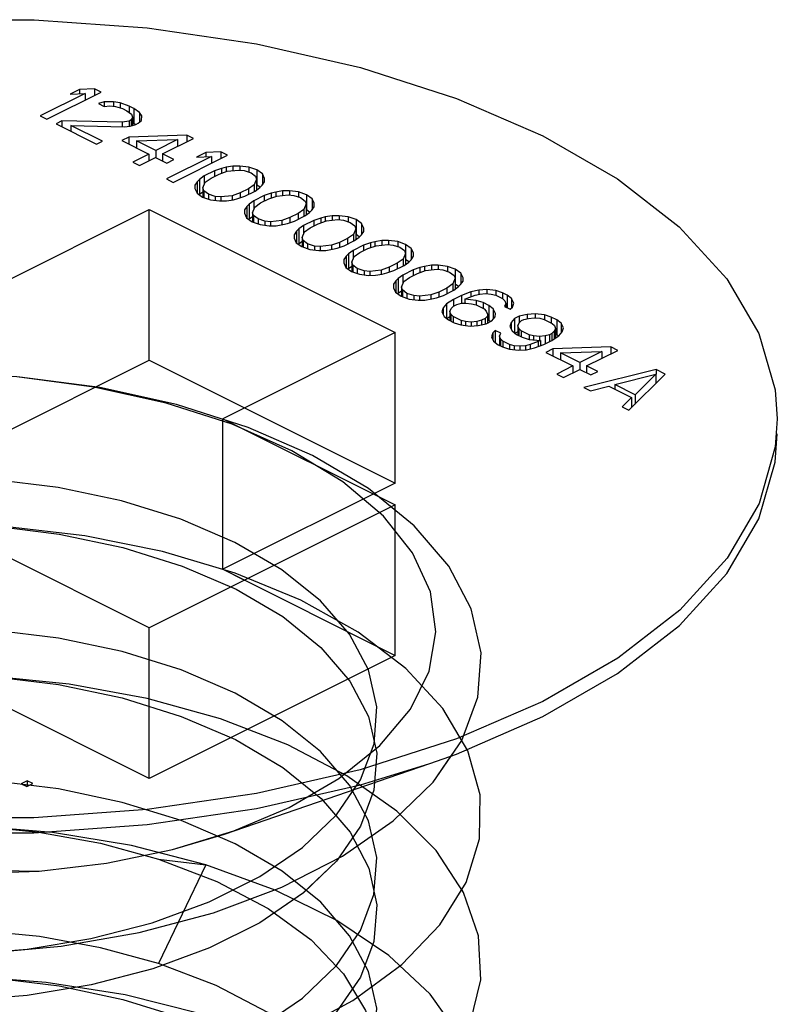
# Paper-space layout '005_EXP_CORICANT_PE_DRAWING_3_1' of a CAD drawing. Header units: millimetres. Extents: x 6 to 413, y 7 to 290.
# Tile 329 of 362: x 240.828 to 241.22, y 239.497 to 240.007. Entities that reach past the tile are written whole.
import ezdxf

# ---------------------------------------------------------------- set-up
doc = ezdxf.new("R2010")
doc.units = ezdxf.units.MM
doc.header["$LTSCALE"] = 23.1
doc.layers.get('0').update_dxf_attribs({"linetype": 'CONTINUOUS'})
doc.layers.add('124100000694A_M3X4P5_C_NI_BL187', color=7, linetype='CONTINUOUS')

# ---------------------------------------------------------------- blocks, each defined once
blk = doc.blocks.new('124100000694A_M3X4P5_C_NI_BL187', base_point=(240.80622, 239.501))
at = {"layer": '124100000694A_M3X4P5_C_NI_BL187', "color": 7, "linetype": 'Continuous'}
for p, q in [((240.86222, 239.96845), (240.83899, 239.95683)), ((240.84249, 239.95508), (240.87049, 239.96909)), ((240.85932, 239.9705), (240.85455, 239.96812)), ((240.85455, 239.96812), (240.86222, 239.96845)), ((240.86699, 239.97084), (240.85932, 239.9705)), ((240.85932, 239.9705), (240.85932, 239.96833)), ((240.86222, 239.96845), (240.86222, 239.96495)), ((240.86699, 239.97084), (240.86699, 239.96734)), ((240.87049, 239.96909), (240.86699, 239.97084)), ((240.87215, 239.96408), (240.86919, 239.96318)), ((240.86919, 239.96318), (240.8721, 239.96173)), ((240.87687, 239.96411), (240.87215, 239.96408)), ((240.87215, 239.96408), (240.87215, 239.96173)), ((240.87687, 239.96411), (240.87687, 239.96176)), ((240.8804, 239.96354), (240.87687, 239.96411)), ((240.8804, 239.96354), (240.8804, 239.96096)), ((240.88508, 239.96179), (240.8804, 239.96354)), ((240.8721, 239.96173), (240.87506, 239.96204)), ((240.87506, 239.96204), (240.878, 239.96176)), ((240.878, 239.96176), (240.88151, 239.9606)), ((240.88151, 239.9606), (240.88385, 239.95943)), ((240.88385, 239.95943), (240.88617, 239.95767)), ((240.88508, 239.96179), (240.88508, 239.9585)), ((240.88741, 239.96063), (240.88508, 239.96179)), ((240.88617, 239.95767), (240.88673, 239.9562)), ((240.88741, 239.96063), (240.88741, 239.95283)), ((240.89031, 239.95858), (240.88741, 239.96063)), ((240.89031, 239.95858), (240.89031, 239.95356)), ((240.89146, 239.95682), (240.89031, 239.95858)), ((240.83899, 239.95683), (240.84249, 239.95508)), ((240.85014, 239.95424), (240.84716, 239.95275)), ((240.84716, 239.95275), (240.86816, 239.94225)), ((240.85014, 239.95424), (240.85014, 239.95126)), ((240.88136, 239.95352), (240.85014, 239.95424)), ((240.88491, 239.95413), (240.88136, 239.95352)), ((240.88136, 239.95352), (240.88136, 239.95117)), ((240.88611, 239.95472), (240.88491, 239.95413)), ((240.88491, 239.95413), (240.88491, 239.95148)), ((240.88545, 239.95148), (240.88841, 239.95238)), ((240.88673, 239.9562), (240.88611, 239.95472)), ((240.88611, 239.95472), (240.88611, 239.95168)), ((240.88673, 239.9562), (240.88673, 239.95187)), ((240.88741, 239.95283), (240.88673, 239.95317)), ((240.88816, 239.9523), (240.88741, 239.95283)), ((240.88841, 239.95238), (240.88961, 239.95297)), ((240.88961, 239.95297), (240.89141, 239.95446)), ((240.89141, 239.95446), (240.89146, 239.95682)), ((240.8548, 239.95191), (240.8548, 239.94893)), ((240.8548, 239.95191), (240.88249, 239.95117)), ((240.87114, 239.94374), (240.8548, 239.95191)), ((240.88249, 239.95117), (240.88545, 239.95148)), ((240.86816, 239.94225), (240.87114, 239.94374)), ((240.88474, 239.94588), (240.88117, 239.94409)), ((240.88117, 239.94409), (240.89517, 239.93709)), ((240.91483, 239.94692), (240.88474, 239.94588)), ((240.88474, 239.94588), (240.88474, 239.9423)), ((240.88882, 239.94383), (240.91006, 239.94453)), ((240.88882, 239.94383), (240.88882, 239.94026)), ((240.89874, 239.93887), (240.88882, 239.94383)), ((240.91006, 239.94453), (240.89874, 239.93887)), ((240.90224, 239.93712), (240.91833, 239.94517)), ((240.91006, 239.94453), (240.91006, 239.94103)), ((240.91483, 239.94692), (240.91483, 239.94342)), ((240.91833, 239.94517), (240.91483, 239.94692)), ((240.89517, 239.93709), (240.88683, 239.93292)), ((240.89517, 239.93709), (240.89517, 239.93359)), ((240.89874, 239.93887), (240.89874, 239.93534)), ((240.90224, 239.93712), (240.90224, 239.93355)), ((240.90807, 239.93421), (240.90224, 239.93712)), ((240.92466, 239.93783), (240.91989, 239.93545)), ((240.93233, 239.93817), (240.92466, 239.93783)), ((240.92466, 239.93783), (240.92466, 239.93566)), ((240.93233, 239.93817), (240.93233, 239.93467)), ((240.93583, 239.93642), (240.93233, 239.93817)), ((240.88683, 239.93292), (240.89033, 239.93117)), ((240.89033, 239.93117), (240.89867, 239.93534)), ((240.89867, 239.93534), (240.9045, 239.93242)), ((240.92756, 239.93578), (240.90433, 239.92417)), ((240.9045, 239.93242), (240.90807, 239.93421)), ((240.90783, 239.92242), (240.93583, 239.93642)), ((240.91989, 239.93545), (240.92756, 239.93578)), ((240.92756, 239.93578), (240.92756, 239.93228)), ((240.92918, 239.92842), (240.92381, 239.92574)), ((240.92733, 239.92458), (240.9315, 239.92667)), ((240.93274, 239.92962), (240.92918, 239.92842)), ((240.92918, 239.92842), (240.92918, 239.92551)), ((240.9315, 239.92667), (240.93565, 239.92816)), ((240.93511, 239.93022), (240.93274, 239.92962)), ((240.93274, 239.92962), (240.93274, 239.92711)), ((240.93866, 239.93083), (240.93511, 239.93022)), ((240.93511, 239.93022), (240.93511, 239.92797)), ((240.93565, 239.92816), (240.94156, 239.92878)), ((240.9422, 239.93085), (240.93866, 239.93083)), ((240.93866, 239.93083), (240.93866, 239.92848)), ((240.94156, 239.92878), (240.9445, 239.9285)), ((240.9422, 239.93085), (240.9422, 239.92878)), ((240.9469, 239.93029), (240.9422, 239.93085)), ((240.9445, 239.9285), (240.94802, 239.92734)), ((240.9469, 239.93029), (240.9469, 239.92771)), ((240.951, 239.92883), (240.9469, 239.93029)), ((240.94802, 239.92734), (240.95034, 239.92559)), ((240.951, 239.92883), (240.951, 239.92104)), ((240.9539, 239.92679), (240.951, 239.92883)), ((240.9539, 239.92679), (240.9539, 239.92107)), ((240.95503, 239.92443), (240.9539, 239.92679)), ((240.90433, 239.92417), (240.90783, 239.92242)), ((240.92021, 239.92278), (240.919, 239.921)), ((240.92142, 239.92396), (240.92021, 239.92278)), ((240.92021, 239.92278), (240.92021, 239.91688)), ((240.92381, 239.92574), (240.92142, 239.92396)), ((240.92142, 239.92396), (240.92142, 239.91617)), ((240.92309, 239.91955), (240.92433, 239.9225)), ((240.92381, 239.92574), (240.92381, 239.92126)), ((240.92433, 239.9225), (240.92733, 239.92458)), ((240.9509, 239.92412), (240.94965, 239.92116)), ((240.95034, 239.92559), (240.9509, 239.92412)), ((240.9509, 239.92412), (240.9509, 239.91846)), ((240.95378, 239.92089), (240.95499, 239.92266)), ((240.95499, 239.92266), (240.95503, 239.92443)), ((240.919, 239.921), (240.91896, 239.91923)), ((240.91896, 239.91923), (240.92009, 239.91688)), ((240.919, 239.921), (240.919, 239.91923)), ((240.92009, 239.91688), (240.92299, 239.91483)), ((240.92309, 239.91741), (240.92142, 239.91617)), ((240.92309, 239.91955), (240.92309, 239.91483)), ((240.92365, 239.91808), (240.92309, 239.91955)), ((240.92365, 239.91808), (240.92365, 239.9146)), ((240.92597, 239.91632), (240.92365, 239.91808)), ((240.94249, 239.917), (240.93834, 239.9155)), ((240.94666, 239.91908), (240.94249, 239.917)), ((240.94249, 239.917), (240.94249, 239.91446)), ((240.94481, 239.91524), (240.95018, 239.91792)), ((240.94965, 239.92116), (240.94666, 239.91908)), ((240.94666, 239.91908), (240.94666, 239.91617)), ((240.94965, 239.92116), (240.94965, 239.91766)), ((240.95018, 239.91792), (240.95257, 239.9197)), ((240.95268, 239.91985), (240.951, 239.92104)), ((240.95257, 239.9197), (240.95378, 239.92089)), ((240.95841, 239.91679), (240.95484, 239.91559)), ((240.96078, 239.91739), (240.95841, 239.91679)), ((240.95841, 239.91679), (240.95841, 239.91428)), ((240.96433, 239.918), (240.96078, 239.91739)), ((240.96078, 239.91739), (240.96078, 239.91513)), ((240.96786, 239.91802), (240.96433, 239.918)), ((240.96433, 239.918), (240.96433, 239.91564)), ((240.96786, 239.91802), (240.96786, 239.91595)), ((240.97257, 239.91745), (240.96786, 239.91802)), ((240.97257, 239.91745), (240.97257, 239.91488)), ((240.97666, 239.916), (240.97257, 239.91745)), ((240.92142, 239.91617), (240.92129, 239.91604)), ((240.92299, 239.91483), (240.92709, 239.91338)), ((240.92597, 239.91632), (240.92597, 239.91378)), ((240.92949, 239.91516), (240.92597, 239.91632)), ((240.92709, 239.91338), (240.93179, 239.91282)), ((240.92949, 239.91516), (240.92949, 239.91309)), ((240.93243, 239.91488), (240.92949, 239.91516)), ((240.93179, 239.91282), (240.93533, 239.91283)), ((240.93834, 239.9155), (240.93243, 239.91488)), ((240.93243, 239.91488), (240.93243, 239.91282)), ((240.93533, 239.91283), (240.93888, 239.91344)), ((240.93834, 239.9155), (240.93834, 239.91344)), ((240.93888, 239.91344), (240.94125, 239.91404)), ((240.94125, 239.91404), (240.94481, 239.91524)), ((240.94948, 239.91291), (240.94709, 239.91113)), ((240.95484, 239.91559), (240.94948, 239.91291)), ((240.94948, 239.91291), (240.94948, 239.90843)), ((240.95, 239.90967), (240.95299, 239.91175)), ((240.95299, 239.91175), (240.95716, 239.91383)), ((240.95484, 239.91559), (240.95484, 239.91267)), ((240.95716, 239.91383), (240.96132, 239.91533)), ((240.96132, 239.91533), (240.96723, 239.91595)), ((240.96723, 239.91595), (240.97017, 239.91567)), ((240.97017, 239.91567), (240.97368, 239.91451)), ((240.97368, 239.91451), (240.97601, 239.91275)), ((240.97601, 239.91275), (240.97656, 239.91128)), ((240.97666, 239.916), (240.97666, 239.90821)), ((240.97957, 239.91395), (240.97666, 239.916)), ((240.97957, 239.91395), (240.97957, 239.90824)), ((240.9807, 239.9116), (240.97957, 239.91395)), ((240.98066, 239.90983), (240.9807, 239.9116)), ((240.80622, 239.86376), (240.89531, 239.90831)), ((240.89531, 239.83037), (240.89531, 239.90831)), ((240.89531, 239.90831), (241.02259, 239.84467)), ((240.94467, 239.90817), (240.94463, 239.9064)), ((240.94463, 239.9064), (240.94576, 239.90405)), ((240.94588, 239.90994), (240.94467, 239.90817)), ((240.94467, 239.90817), (240.94467, 239.9064)), ((240.94709, 239.91113), (240.94588, 239.90994)), ((240.94588, 239.90994), (240.94588, 239.90405)), ((240.94709, 239.91113), (240.94709, 239.90333)), ((240.94876, 239.90672), (240.95, 239.90967)), ((240.94876, 239.90672), (240.94876, 239.902)), ((240.94932, 239.90524), (240.94876, 239.90672)), ((240.97233, 239.90625), (240.96816, 239.90416)), ((240.97532, 239.90833), (240.97233, 239.90625)), ((240.97233, 239.90625), (240.97233, 239.90333)), ((240.97656, 239.91128), (240.97532, 239.90833)), ((240.97532, 239.90833), (240.97532, 239.90483)), ((240.97584, 239.90509), (240.97824, 239.90687)), ((240.97656, 239.91128), (240.97656, 239.90562)), ((240.97834, 239.90702), (240.97666, 239.90821)), ((240.97824, 239.90687), (240.97944, 239.90806)), ((240.97944, 239.90806), (240.98066, 239.90983)), ((240.94576, 239.90405), (240.94866, 239.902)), ((240.94709, 239.90333), (240.94695, 239.9032)), ((240.94876, 239.90458), (240.94709, 239.90333)), ((240.94866, 239.902), (240.95276, 239.90055)), ((240.94932, 239.90524), (240.94932, 239.90177)), ((240.95164, 239.90349), (240.94932, 239.90524)), ((240.95164, 239.90349), (240.95164, 239.90094)), ((240.95515, 239.90233), (240.95164, 239.90349)), ((240.95515, 239.90233), (240.95515, 239.90026)), ((240.95809, 239.90205), (240.95515, 239.90233)), ((240.964, 239.90267), (240.95809, 239.90205)), ((240.95809, 239.90205), (240.95809, 239.89998)), ((240.96816, 239.90416), (240.964, 239.90267)), ((240.964, 239.90267), (240.964, 239.90061)), ((240.96455, 239.90061), (240.96692, 239.90121)), ((240.96692, 239.90121), (240.97048, 239.90241)), ((240.96816, 239.90416), (240.96816, 239.90163)), ((240.97048, 239.90241), (240.97584, 239.90509)), ((240.98051, 239.90276), (240.97515, 239.90007)), ((240.98407, 239.90395), (240.98051, 239.90276)), ((240.98051, 239.90276), (240.98051, 239.89984)), ((240.98283, 239.901), (240.98699, 239.9025)), ((240.98644, 239.90456), (240.98407, 239.90395)), ((240.98407, 239.90395), (240.98407, 239.90145)), ((240.98999, 239.90516), (240.98644, 239.90456)), ((240.98644, 239.90456), (240.98644, 239.9023)), ((240.98699, 239.9025), (240.9929, 239.90312)), ((240.99353, 239.90518), (240.98999, 239.90516)), ((240.98999, 239.90516), (240.98999, 239.90281)), ((240.9929, 239.90312), (240.99584, 239.90284)), ((240.99353, 239.90518), (240.99353, 239.90312)), ((240.99824, 239.90462), (240.99353, 239.90518)), ((240.99584, 239.90284), (240.99935, 239.90168)), ((240.99824, 239.90462), (240.99824, 239.90205)), ((241.00233, 239.90317), (240.99824, 239.90462)), ((240.99935, 239.90168), (241.00167, 239.89992)), ((241.00233, 239.90317), (241.00233, 239.89537)), ((241.00524, 239.90112), (241.00233, 239.90317)), ((240.95276, 239.90055), (240.95746, 239.89998)), ((240.95746, 239.89998), (240.961, 239.9)), ((240.961, 239.9), (240.96455, 239.90061)), ((240.97155, 239.89711), (240.97033, 239.89533)), ((240.97275, 239.89829), (240.97155, 239.89711)), ((240.97155, 239.89711), (240.97155, 239.89121)), ((240.97515, 239.90007), (240.97275, 239.89829)), ((240.97275, 239.89829), (240.97275, 239.8905)), ((240.97443, 239.89388), (240.97567, 239.89684)), ((240.97515, 239.90007), (240.97515, 239.89559)), ((240.97567, 239.89684), (240.97866, 239.89891)), ((240.97866, 239.89891), (240.98283, 239.901)), ((241.00223, 239.89845), (241.00099, 239.89549)), ((241.00167, 239.89992), (241.00223, 239.89845)), ((241.00223, 239.89845), (241.00223, 239.89279)), ((241.00511, 239.89522), (241.00633, 239.897)), ((241.00524, 239.90112), (241.00524, 239.8954)), ((241.00637, 239.89877), (241.00524, 239.90112)), ((241.00633, 239.897), (241.00637, 239.89877)), ((240.97033, 239.89533), (240.9703, 239.89356)), ((240.9703, 239.89356), (240.97143, 239.89121)), ((240.97033, 239.89533), (240.97033, 239.89356)), ((240.97143, 239.89121), (240.97433, 239.88916)), ((240.97443, 239.89175), (240.97275, 239.8905)), ((240.97443, 239.89388), (240.97443, 239.88916)), ((240.97499, 239.89241), (240.97443, 239.89388)), ((240.97499, 239.89241), (240.97499, 239.88893)), ((240.97731, 239.89065), (240.97499, 239.89241)), ((240.99383, 239.89133), (240.98967, 239.88984)), ((240.998, 239.89342), (240.99383, 239.89133)), ((240.99383, 239.89133), (240.99383, 239.88879)), ((240.99615, 239.88957), (241.00151, 239.89226)), ((241.00099, 239.89549), (240.998, 239.89342)), ((240.998, 239.89342), (240.998, 239.8905)), ((241.00099, 239.89549), (241.00099, 239.89199)), ((241.00151, 239.89226), (241.00391, 239.89404)), ((241.00401, 239.89419), (241.00233, 239.89537)), ((241.00391, 239.89404), (241.00511, 239.89522)), ((241.00974, 239.89112), (241.00618, 239.88992)), ((241.01211, 239.89172), (241.00974, 239.89112)), ((241.00974, 239.89112), (241.00974, 239.88861)), ((241.01566, 239.89233), (241.01211, 239.89172)), ((241.01211, 239.89172), (241.01211, 239.88946)), ((241.0192, 239.89235), (241.01566, 239.89233)), ((241.01566, 239.89233), (241.01566, 239.88998)), ((241.0192, 239.89235), (241.0192, 239.89028)), ((241.0239, 239.89178), (241.0192, 239.89235)), ((241.0239, 239.89178), (241.0239, 239.88921)), ((241.028, 239.89033), (241.0239, 239.89178)), ((240.97275, 239.8905), (240.97262, 239.89037)), ((240.97433, 239.88916), (240.97843, 239.88771)), ((240.97731, 239.89065), (240.97731, 239.88811)), ((240.98082, 239.88949), (240.97731, 239.89065)), ((240.97843, 239.88771), (240.98313, 239.88715)), ((240.98082, 239.88949), (240.98082, 239.88743)), ((240.98376, 239.88921), (240.98082, 239.88949)), ((240.98313, 239.88715), (240.98667, 239.88717)), ((240.98967, 239.88984), (240.98376, 239.88921)), ((240.98376, 239.88921), (240.98376, 239.88715)), ((240.98667, 239.88717), (240.99022, 239.88777)), ((240.98967, 239.88984), (240.98967, 239.88777)), ((240.99022, 239.88777), (240.99259, 239.88838)), ((240.99259, 239.88838), (240.99615, 239.88957)), ((241.00082, 239.88724), (240.99842, 239.88546)), ((241.00618, 239.88992), (241.00082, 239.88724)), ((241.00082, 239.88724), (241.00082, 239.88276)), ((241.00134, 239.884), (241.00433, 239.88608)), ((241.00433, 239.88608), (241.0085, 239.88817)), ((241.00618, 239.88992), (241.00618, 239.88701)), ((241.0085, 239.88817), (241.01266, 239.88966)), ((241.01266, 239.88966), (241.01857, 239.89028)), ((241.01857, 239.89028), (241.02151, 239.89)), ((241.02151, 239.89), (241.02502, 239.88884)), ((241.02502, 239.88884), (241.02734, 239.88709)), ((241.02734, 239.88709), (241.0279, 239.88561)), ((241.028, 239.89033), (241.028, 239.88254)), ((241.0309, 239.88828), (241.028, 239.89033)), ((241.0309, 239.88828), (241.0309, 239.88257)), ((241.03203, 239.88593), (241.0309, 239.88828)), ((241.032, 239.88416), (241.03203, 239.88593)), ((240.996, 239.8825), (240.99596, 239.88073)), ((240.99722, 239.88427), (240.996, 239.8825)), ((240.996, 239.8825), (240.996, 239.88073)), ((240.99842, 239.88546), (240.99722, 239.88427)), ((240.99722, 239.88427), (240.99722, 239.87838)), ((240.99842, 239.88546), (240.99842, 239.87767)), ((241.0001, 239.88105), (241.00134, 239.884)), ((241.0001, 239.88105), (241.0001, 239.87633)), ((241.00066, 239.87958), (241.0001, 239.88105)), ((241.02666, 239.88266), (241.02367, 239.88058)), ((241.0279, 239.88561), (241.02666, 239.88266)), ((241.02666, 239.88266), (241.02666, 239.87916)), ((241.02718, 239.87942), (241.02958, 239.8812)), ((241.0279, 239.88561), (241.0279, 239.87996)), ((241.02968, 239.88135), (241.028, 239.88254)), ((241.02958, 239.8812), (241.03078, 239.88239)), ((241.03078, 239.88239), (241.032, 239.88416)), ((240.99596, 239.88073), (240.99709, 239.87838)), ((240.99709, 239.87838), (241, 239.87633)), ((240.99842, 239.87767), (240.99829, 239.87754)), ((241.0001, 239.87891), (240.99842, 239.87767)), ((241, 239.87633), (241.00409, 239.87488)), ((241.00066, 239.87958), (241.00066, 239.8761)), ((241.00298, 239.87782), (241.00066, 239.87958)), ((241.00298, 239.87782), (241.00298, 239.87527)), ((241.00649, 239.87666), (241.00298, 239.87782)), ((241.00649, 239.87666), (241.00649, 239.87459)), ((241.00943, 239.87638), (241.00649, 239.87666)), ((241.01534, 239.877), (241.00943, 239.87638)), ((241.00943, 239.87638), (241.00943, 239.87431)), ((241.0195, 239.8785), (241.01534, 239.877)), ((241.01534, 239.877), (241.01534, 239.87494)), ((241.01826, 239.87554), (241.02182, 239.87674)), ((241.02367, 239.88058), (241.0195, 239.8785)), ((241.0195, 239.8785), (241.0195, 239.87596)), ((241.02182, 239.87674), (241.02718, 239.87942)), ((241.02367, 239.88058), (241.02367, 239.87767)), ((241.03185, 239.87709), (241.02648, 239.87441)), ((241.03541, 239.87829), (241.03185, 239.87709)), ((241.03185, 239.87709), (241.03185, 239.87417)), ((241.03417, 239.87533), (241.03833, 239.87683)), ((241.03778, 239.87889), (241.03541, 239.87829)), ((241.03541, 239.87829), (241.03541, 239.87578)), ((241.04133, 239.8795), (241.03778, 239.87889)), ((241.03778, 239.87889), (241.03778, 239.87663)), ((241.03833, 239.87683), (241.04423, 239.87745)), ((241.04487, 239.87951), (241.04133, 239.8795)), ((241.04133, 239.8795), (241.04133, 239.87714)), ((241.04423, 239.87745), (241.04718, 239.87717)), ((241.04487, 239.87951), (241.04487, 239.87745)), ((241.04957, 239.87895), (241.04487, 239.87951)), ((241.04718, 239.87717), (241.05069, 239.87601)), ((241.04957, 239.87895), (241.04957, 239.87638)), ((241.05367, 239.8775), (241.04957, 239.87895)), ((241.05069, 239.87601), (241.05301, 239.87425)), ((241.05367, 239.8775), (241.05367, 239.8697)), ((241.05657, 239.87545), (241.05367, 239.8775)), ((241.00409, 239.87488), (241.0088, 239.87431)), ((241.0088, 239.87431), (241.01234, 239.87433)), ((241.01234, 239.87433), (241.01589, 239.87494)), ((241.01589, 239.87494), (241.01826, 239.87554)), ((241.02289, 239.87144), (241.02167, 239.86967)), ((241.02409, 239.87263), (241.02289, 239.87144)), ((241.02289, 239.87144), (241.02289, 239.86554)), ((241.02648, 239.87441), (241.02409, 239.87263)), ((241.02409, 239.87263), (241.02409, 239.86483)), ((241.02577, 239.86821), (241.02701, 239.87117)), ((241.02648, 239.87441), (241.02648, 239.86993)), ((241.02701, 239.87117), (241.03, 239.87325)), ((241.03, 239.87325), (241.03417, 239.87533)), ((241.05357, 239.87278), (241.05233, 239.86983)), ((241.05301, 239.87425), (241.05357, 239.87278)), ((241.05357, 239.87278), (241.05357, 239.86712)), ((241.05645, 239.86955), (241.05766, 239.87133)), ((241.05657, 239.87545), (241.05657, 239.86973)), ((241.0577, 239.8731), (241.05657, 239.87545)), ((241.05766, 239.87133), (241.0577, 239.8731)), ((241.02167, 239.86967), (241.02163, 239.8679)), ((241.02163, 239.8679), (241.02276, 239.86554)), ((241.02167, 239.86967), (241.02167, 239.8679)), ((241.02276, 239.86554), (241.02567, 239.8635)), ((241.02577, 239.86608), (241.02409, 239.86483)), ((241.02577, 239.86821), (241.02577, 239.8635)), ((241.02632, 239.86674), (241.02577, 239.86821)), ((241.02632, 239.86674), (241.02632, 239.86326)), ((241.02864, 239.86499), (241.02632, 239.86674)), ((241.04516, 239.86566), (241.04101, 239.86417)), ((241.04934, 239.86775), (241.04516, 239.86566)), ((241.04516, 239.86566), (241.04516, 239.86313)), ((241.04749, 239.86391), (241.05285, 239.86659)), ((241.05233, 239.86983), (241.04934, 239.86775)), ((241.04934, 239.86775), (241.04934, 239.86483)), ((241.05233, 239.86983), (241.05233, 239.86633)), ((241.05285, 239.86659), (241.05524, 239.86837)), ((241.05535, 239.86852), (241.05367, 239.8697)), ((241.05524, 239.86837), (241.05645, 239.86955)), ((241.06167, 239.86575), (241.05692, 239.86396)), ((241.06582, 239.86666), (241.06167, 239.86575)), ((241.06167, 239.86575), (241.06167, 239.86316)), ((241.06995, 239.86697), (241.06582, 239.86666)), ((241.06582, 239.86666), (241.06582, 239.8646)), ((241.06995, 239.86697), (241.06995, 239.86491)), ((241.07466, 239.86641), (241.06995, 239.86697)), ((241.07466, 239.86641), (241.07466, 239.86405)), ((241.07817, 239.86525), (241.07466, 239.86641)), ((241.02409, 239.86483), (241.02396, 239.8647)), ((241.02567, 239.8635), (241.02976, 239.86204)), ((241.02864, 239.86499), (241.02864, 239.86244)), ((241.03216, 239.86383), (241.02864, 239.86499)), ((241.02976, 239.86204), (241.03447, 239.86148)), ((241.03216, 239.86383), (241.03216, 239.86176)), ((241.0351, 239.86355), (241.03216, 239.86383)), ((241.03447, 239.86148), (241.038, 239.8615)), ((241.04101, 239.86417), (241.0351, 239.86355)), ((241.0351, 239.86355), (241.0351, 239.86148)), ((241.038, 239.8615), (241.04155, 239.86211)), ((241.04101, 239.86417), (241.04101, 239.86211)), ((241.04155, 239.86211), (241.04392, 239.86271)), ((241.04392, 239.86271), (241.04749, 239.86391)), ((241.05275, 239.86187), (241.04916, 239.85949)), ((241.05692, 239.86396), (241.05275, 239.86187)), ((241.05275, 239.86187), (241.05275, 239.85833)), ((241.05692, 239.86396), (241.05692, 239.85983)), ((241.05864, 239.8619), (241.05984, 239.8625)), ((241.05864, 239.8619), (241.05864, 239.85984)), ((241.06453, 239.86134), (241.05864, 239.8619)), ((241.05984, 239.8625), (241.06399, 239.86399)), ((241.06399, 239.86399), (241.06636, 239.8646)), ((241.06453, 239.86134), (241.06453, 239.85899)), ((241.06804, 239.86018), (241.06453, 239.86134)), ((241.06636, 239.8646), (241.06932, 239.86491)), ((241.06932, 239.86491), (241.07226, 239.86463)), ((241.07226, 239.86463), (241.07461, 239.86405)), ((241.07461, 239.86405), (241.07811, 239.8623)), ((241.07811, 239.8623), (241.07926, 239.86113)), ((241.07817, 239.86525), (241.07817, 239.8623)), ((241.0805, 239.86408), (241.07817, 239.86525)), ((241.07926, 239.86113), (241.07982, 239.85966)), ((241.0805, 239.86408), (241.0805, 239.85753)), ((241.08282, 239.86232), (241.0805, 239.86408)), ((241.08282, 239.86232), (241.08282, 239.85742)), ((241.08395, 239.85997), (241.08282, 239.86232)), ((241.04735, 239.85742), (241.04672, 239.85535)), ((241.04672, 239.85535), (241.04785, 239.853)), ((241.04916, 239.85949), (241.04735, 239.85742)), ((241.04735, 239.85742), (241.04735, 239.85404)), ((241.04916, 239.85949), (241.04916, 239.85201)), ((241.05085, 239.85567), (241.05147, 239.85715)), ((241.05085, 239.85567), (241.05085, 239.8509)), ((241.05141, 239.8542), (241.05085, 239.85567)), ((241.05147, 239.85715), (241.05267, 239.85833)), ((241.05267, 239.85833), (241.05446, 239.85923)), ((241.05446, 239.85923), (241.05683, 239.85983)), ((241.05683, 239.85983), (241.05919, 239.85984)), ((241.05919, 239.85984), (241.06213, 239.85956)), ((241.06213, 239.85956), (241.06448, 239.85899)), ((241.06448, 239.85899), (241.06856, 239.85694)), ((241.06804, 239.86018), (241.06804, 239.8572)), ((241.07096, 239.85872), (241.06804, 239.86018)), ((241.06856, 239.85694), (241.06972, 239.85577)), ((241.06972, 239.85577), (241.07027, 239.8543)), ((241.07096, 239.85872), (241.07096, 239.85093)), ((241.07328, 239.85697), (241.07096, 239.85872)), ((241.07328, 239.85697), (241.07328, 239.8516)), ((241.07441, 239.85462), (241.07328, 239.85697)), ((241.07982, 239.85966), (241.0792, 239.85818)), ((241.0792, 239.85818), (241.08212, 239.85672)), ((241.07982, 239.85966), (241.07982, 239.85787)), ((241.08212, 239.85672), (241.08332, 239.85791)), ((241.08332, 239.85791), (241.08395, 239.85997)), ((241.04785, 239.853), (241.05017, 239.85125)), ((241.05085, 239.85282), (241.04938, 239.85184)), ((241.05017, 239.85125), (241.05308, 239.84979)), ((241.05141, 239.8542), (241.05141, 239.85063)), ((241.05256, 239.85303), (241.05141, 239.8542)), ((241.05256, 239.85303), (241.05256, 239.85005)), ((241.05665, 239.85099), (241.05256, 239.85303)), ((241.05665, 239.85099), (241.05665, 239.84863)), ((241.05899, 239.85041), (241.05665, 239.85099)), ((241.05899, 239.85041), (241.05899, 239.84834)), ((241.06193, 239.85013), (241.05899, 239.85041)), ((241.06489, 239.85044), (241.06193, 239.85013)), ((241.06726, 239.85104), (241.06489, 239.85044)), ((241.06489, 239.85044), (241.06489, 239.84838)), ((241.06905, 239.85194), (241.06726, 239.85104)), ((241.06726, 239.85104), (241.06726, 239.84878)), ((241.07025, 239.85312), (241.06905, 239.85194)), ((241.06905, 239.85194), (241.06905, 239.84929)), ((241.06958, 239.84929), (241.07256, 239.85077)), ((241.07027, 239.8543), (241.07025, 239.85312)), ((241.07025, 239.85312), (241.07025, 239.84962)), ((241.07096, 239.85093), (241.07027, 239.85127)), ((241.07172, 239.85035), (241.07096, 239.85093)), ((241.07256, 239.85077), (241.07437, 239.85285)), ((241.07437, 239.85285), (241.07441, 239.85462)), ((241.08437, 239.85202), (241.08256, 239.84994)), ((241.08676, 239.85321), (241.08437, 239.85202)), ((241.08437, 239.85202), (241.08437, 239.84453)), ((241.08668, 239.84967), (241.08789, 239.85086)), ((241.0909, 239.85411), (241.08676, 239.85321)), ((241.08676, 239.85321), (241.08676, 239.84967)), ((241.08789, 239.85086), (241.08908, 239.85145)), ((241.08908, 239.85145), (241.09145, 239.85205)), ((241.09504, 239.85443), (241.0909, 239.85411)), ((241.0909, 239.85411), (241.0909, 239.85205)), ((241.09145, 239.85205), (241.0944, 239.85236)), ((241.0944, 239.85236), (241.09734, 239.85208)), ((241.09504, 239.85443), (241.09504, 239.85236)), ((241.09974, 239.85387), (241.09504, 239.85443)), ((241.09734, 239.85208), (241.09969, 239.85151)), ((241.09969, 239.85151), (241.10377, 239.84947)), ((241.09974, 239.85387), (241.09974, 239.85151)), ((241.10325, 239.8527), (241.09974, 239.85387)), ((241.10325, 239.8527), (241.10325, 239.84973)), ((241.10617, 239.85125), (241.10325, 239.8527)), ((241.10617, 239.85125), (241.10617, 239.84345)), ((241.10849, 239.84949), (241.10617, 239.85125)), ((241.05308, 239.84979), (241.0566, 239.84863)), ((241.0566, 239.84863), (241.0613, 239.84806)), ((241.0613, 239.84806), (241.06543, 239.84838)), ((241.06193, 239.85013), (241.06193, 239.84806)), ((241.06543, 239.84838), (241.06958, 239.84929)), ((241.07422, 239.84577), (241.07302, 239.84459)), ((241.07422, 239.84577), (241.07422, 239.83963)), ((241.07714, 239.84431), (241.07422, 239.84577)), ((241.08256, 239.84994), (241.08193, 239.84788)), ((241.08193, 239.84788), (241.08306, 239.84552)), ((241.08256, 239.84994), (241.08256, 239.84656)), ((241.08306, 239.84552), (241.08538, 239.84377)), ((241.08606, 239.84819), (241.08668, 239.84967)), ((241.08606, 239.84819), (241.08606, 239.84343)), ((241.08662, 239.84672), (241.08606, 239.84819)), ((241.08662, 239.84672), (241.08662, 239.84315)), ((241.08778, 239.84555), (241.08662, 239.84672)), ((241.08778, 239.84555), (241.08778, 239.84257)), ((241.09186, 239.84351), (241.08778, 239.84555)), ((241.10487, 239.84534), (241.10366, 239.84416)), ((241.10377, 239.84947), (241.10493, 239.84829)), ((241.10549, 239.84682), (241.10487, 239.84534)), ((241.10487, 239.84534), (241.10487, 239.84147)), ((241.10493, 239.84829), (241.10549, 239.84682)), ((241.10549, 239.84682), (241.10549, 239.84188)), ((241.10849, 239.84949), (241.10849, 239.8445)), ((241.10962, 239.84714), (241.10849, 239.84949)), ((241.10899, 239.84507), (241.10962, 239.84714)), ((241.02259, 239.84467), (240.93349, 239.80012)), ((241.07302, 239.84459), (241.07238, 239.84252)), ((241.07238, 239.84252), (241.07351, 239.84017)), ((241.07302, 239.84459), (241.07302, 239.8412)), ((241.07351, 239.84017), (241.07583, 239.83841)), ((241.07652, 239.84284), (241.07714, 239.84431)), ((241.07652, 239.84284), (241.07652, 239.83807)), ((241.07708, 239.84137), (241.07652, 239.84284)), ((241.07708, 239.84137), (241.07708, 239.83779)), ((241.07823, 239.84019), (241.07708, 239.84137)), ((241.07823, 239.84019), (241.07823, 239.83725)), ((241.08173, 239.83844), (241.07823, 239.84019)), ((241.08606, 239.84507), (241.08462, 239.84434)), ((241.08538, 239.84377), (241.0883, 239.84231)), ((241.0883, 239.84231), (241.09181, 239.84115)), ((241.09181, 239.84115), (241.09769, 239.84059)), ((241.09186, 239.84351), (241.09186, 239.84115)), ((241.0942, 239.84293), (241.09186, 239.84351)), ((241.0965, 239.83999), (241.09234, 239.8385)), ((241.0942, 239.84293), (241.0942, 239.84092)), ((241.09715, 239.84265), (241.0942, 239.84293)), ((241.09769, 239.84059), (241.0965, 239.83999)), ((241.0965, 239.83999), (241.0965, 239.83744)), ((241.1001, 239.84296), (241.09715, 239.84265)), ((241.09715, 239.84265), (241.09715, 239.84059)), ((241.09769, 239.84059), (241.09769, 239.83789)), ((241.09942, 239.83854), (241.10359, 239.84062)), ((241.10247, 239.84356), (241.1001, 239.84296)), ((241.1001, 239.84296), (241.1001, 239.83888)), ((241.10366, 239.84416), (241.10247, 239.84356)), ((241.10247, 239.84356), (241.10247, 239.84006)), ((241.10359, 239.84062), (241.10718, 239.843)), ((241.10366, 239.84416), (241.10366, 239.84062)), ((241.10617, 239.84345), (241.10549, 239.84379)), ((241.10703, 239.8428), (241.10617, 239.84345)), ((241.10718, 239.843), (241.10899, 239.84507)), ((241.07583, 239.83841), (241.07817, 239.83725)), ((241.07817, 239.83725), (241.08168, 239.83608)), ((241.08168, 239.83608), (241.08639, 239.83552)), ((241.08173, 239.83844), (241.08173, 239.83608)), ((241.08408, 239.83787), (241.08173, 239.83844)), ((241.08408, 239.83787), (241.08408, 239.8358)), ((241.08702, 239.83759), (241.08408, 239.83787)), ((241.08639, 239.83552), (241.09052, 239.83584)), ((241.08997, 239.8379), (241.08702, 239.83759)), ((241.08702, 239.83759), (241.08702, 239.83552)), ((241.09234, 239.8385), (241.08997, 239.8379)), ((241.08997, 239.8379), (241.08997, 239.83584)), ((241.09052, 239.83584), (241.09466, 239.83674)), ((241.09234, 239.8385), (241.09234, 239.83624)), ((241.09466, 239.83674), (241.09942, 239.83854)), ((241.10408, 239.8362), (241.10051, 239.83442)), ((241.13417, 239.83725), (241.10408, 239.8362)), ((241.10408, 239.8362), (241.10408, 239.83263)), ((241.12159, 239.82745), (241.13767, 239.8355)), ((241.13417, 239.83725), (241.13417, 239.83375)), ((241.13767, 239.8355), (241.13417, 239.83725)), ((240.80622, 239.78582), (240.89531, 239.83037)), ((240.89531, 239.83037), (240.94465, 239.8057)), ((241.10051, 239.83442), (241.11451, 239.82742)), ((241.10817, 239.83416), (241.12941, 239.83486)), ((241.10817, 239.83416), (241.10817, 239.83059)), ((241.11809, 239.8292), (241.10817, 239.83416)), ((241.12941, 239.83486), (241.11809, 239.8292)), ((241.12941, 239.83486), (241.12941, 239.83136)), ((241.11451, 239.82742), (241.10617, 239.82324)), ((241.10967, 239.82149), (241.11801, 239.82567)), ((241.11451, 239.82742), (241.11451, 239.82392)), ((241.11801, 239.82567), (241.12384, 239.82275)), ((241.11809, 239.8292), (241.11809, 239.82567)), ((241.15751, 239.82558), (241.12017, 239.81624)), ((241.12159, 239.82745), (241.12159, 239.82388)), ((241.12742, 239.82454), (241.12159, 239.82745)), ((241.15751, 239.82558), (241.15751, 239.82322)), ((241.16217, 239.82324), (241.15751, 239.82558)), ((241.10617, 239.82324), (241.10967, 239.82149)), ((241.12384, 239.82275), (241.12742, 239.82454)), ((241.13612, 239.8178), (241.15746, 239.82322)), ((241.14351, 239.80458), (241.16217, 239.82324)), ((241.15746, 239.82322), (241.14662, 239.81255)), ((241.15746, 239.82322), (241.15746, 239.81853)), ((241.12017, 239.81624), (241.12367, 239.81449)), ((241.12367, 239.81449), (241.13315, 239.8169)), ((241.13315, 239.8169), (241.14482, 239.81107)), ((241.13612, 239.8178), (241.13612, 239.81542)), ((241.14662, 239.81255), (241.13612, 239.8178)), ((241.14482, 239.81107), (241.14, 239.80633)), ((241.14482, 239.81107), (241.14482, 239.80589)), ((241.14662, 239.81255), (241.14662, 239.80769)), ((241.14, 239.80633), (241.14351, 239.80458)), ((240.93349, 239.72218), (240.93349, 239.80012)), ((240.93349, 239.80012), (241.02259, 239.75557)), ((241.02259, 239.75557), (240.89531, 239.69194)), ((240.89531, 239.69194), (240.80622, 239.73648)), ((240.93349, 239.72218), (240.94465, 239.7166)), ((241.05432, 239.62662), (241.09896, 239.64596)), ((241.04046, 239.62165), (241.05432, 239.62662)), ((240.93426, 239.58521), (241.04046, 239.62165)), ((240.8322, 239.61276), (240.82922, 239.61127)), ((240.82922, 239.61127), (240.83214, 239.60981)), ((240.83214, 239.60981), (240.83512, 239.6113)), ((240.8322, 239.61276), (240.8322, 239.60981)), ((240.83512, 239.6113), (240.8322, 239.61276)), ((240.97513, 239.55477), (240.95259, 239.53932))]:
    blk.add_line(p, q, dxfattribs=at)
for points in [[(240.51347, 239.94649), (240.55816, 239.96585), (240.60791, 239.98183), (240.66164, 239.99409), (240.71818, 240.00239), (240.77669, 240.0066), (240.8358, 240.00659), (240.89425, 240.00239), (240.95087, 239.99408), (241.00459, 239.98181), (241.0543, 239.96584), (241.09894, 239.9465), (241.13761, 239.92419), (241.16953, 239.89937), (241.19405, 239.87254), (241.2107, 239.84426), (241.21913, 239.81507), (241.22021, 239.80012)], [(241.22021, 239.80012), (241.21919, 239.78556), (241.21084, 239.75632), (241.19429, 239.72802), (241.16976, 239.70109), (241.13775, 239.67614), (241.09896, 239.65375)], [(241.09896, 239.64596), (241.13764, 239.66828), (241.16957, 239.69312), (241.19411, 239.71999), (241.21075, 239.74833), (241.21916, 239.77756), (241.22022, 239.79233)], [(241.09896, 239.65375), (241.05427, 239.63439), (241.00452, 239.61842)], [(241.04568, 239.53827), (241.05921, 239.5601), (241.0662, 239.58266), (241.06653, 239.60553), (241.06015, 239.62829), (241.05975, 239.62897)], [(240.57197, 239.62165), (240.60781, 239.61065), (240.66154, 239.59838), (240.71821, 239.59006), (240.77668, 239.58586), (240.83575, 239.58586), (240.89422, 239.59006), (240.95089, 239.59838), (241.00462, 239.61065), (241.04046, 239.62165)], [(241.02151, 239.59196), (241.04224, 239.61201), (241.05157, 239.62563)], [(241.00452, 239.61842), (240.95079, 239.60615), (240.89425, 239.59786), (240.83575, 239.59365), (240.77663, 239.59365), (240.71818, 239.59786), (240.66156, 239.60617), (240.60784, 239.61843)], [(240.92863, 239.5445), (240.96398, 239.5578), (240.99525, 239.57377), (241.02151, 239.59196)], [(240.68107, 239.58422), (240.69582, 239.57957), (240.7291, 239.57175), (240.7647, 239.56678), (240.80153, 239.56484), (240.83845, 239.566)], [(240.83845, 239.566), (240.87328, 239.57017), (240.90743, 239.57723), (240.93428, 239.58522)], [(240.99348, 239.57287), (240.99285, 239.57193), (240.97513, 239.55477)], [(241.04922, 239.46505), (241.06132, 239.4871), (241.06686, 239.50982), (241.06572, 239.53256), (241.05797, 239.55504), (241.057, 239.55653)], [(240.80626, 239.52321), (240.84985, 239.52712), (240.89017, 239.5342), (240.92863, 239.5445)], [(240.95259, 239.53932), (240.92662, 239.52627), (240.89722, 239.51544), (240.86535, 239.50716)], [(241.0006, 239.49909), (241.02597, 239.51777), (241.04568, 239.53827)], [(240.86535, 239.50716), (240.8323, 239.50165), (240.79807, 239.49885), (240.76378, 239.4989), (240.73089, 239.50173)], [(240.93578, 239.46892), (240.97033, 239.48273), (241.0006, 239.49909)]]:
    blk.add_lwpolyline(points, dxfattribs=at)

psp = doc.layouts.new('005_EXP_CORICANT_PE_DRAWING_3_1')

# ---------------------------------------------------------------- linework, layer by layer
at = {"color": 2, "linetype": 'Continuous'}
for p, q in [((240.80622, 239.86376), (240.89531, 239.90831)), ((240.89531, 239.90831), (241.02259, 239.84467)), ((241.02259, 239.84467), (240.93349, 239.80012)), ((240.93349, 239.80012), (241.02259, 239.75557)), ((241.02259, 239.75557), (240.89531, 239.69194)), ((240.89531, 239.69194), (240.80622, 239.73648))]:
    psp.add_line(p, q, dxfattribs=at)
at = {"color": 6, "linetype": 'Continuous'}
for p, q in [((240.89531, 239.83037), (240.89531, 239.90831)), ((241.02259, 239.76673), (241.02259, 239.84467)), ((240.80622, 239.78582), (240.89531, 239.83037)), ((240.89531, 239.83037), (241.02259, 239.76673)), ((240.93349, 239.72218), (240.93349, 239.80012)), ((241.02259, 239.76673), (240.93349, 239.72218)), ((241.02259, 239.67763), (241.02259, 239.75557)), ((240.93349, 239.72218), (241.02259, 239.67763)), ((240.89531, 239.61399), (240.89531, 239.69194)), ((241.02259, 239.67763), (240.89531, 239.61399)), ((240.89531, 239.61399), (240.80622, 239.65854)), ((240.90019, 239.57222), (240.92471, 239.56927)), ((240.92471, 239.56928), (240.90019, 239.51822))]:
    psp.add_line(p, q, dxfattribs=at)
at = {"color": 2, "linetype": 'Continuous'}
for points in [[(240.96769, 239.59902), (240.99345, 239.61391), (241.01472, 239.63106), (241.03046, 239.64983), (241.04011, 239.66944), (241.04364, 239.68983), (241.04079, 239.71048), (241.03156, 239.73068), (241.01647, 239.74965), (240.99559, 239.76739), (240.96919, 239.78347), (240.93826, 239.79723), (240.90405, 239.80823), (240.86678, 239.81647), (240.82696, 239.82173), (240.78658, 239.82374), (240.74636, 239.82255), (240.70666, 239.81812), (240.66881, 239.8105)], [(240.95259, 239.56326), (240.9746, 239.57829), (240.99223, 239.59515), (241.00469, 239.61321), (241.01163, 239.63185), (241.01303, 239.65106), (241.00874, 239.67018), (240.99894, 239.68859), (240.98394, 239.70592), (240.96402, 239.7219), (240.93959, 239.73614), (240.91166, 239.74811), (240.881, 239.7576), (240.84824, 239.76448), (240.81414, 239.76862), (240.78005, 239.76991), (240.74717, 239.76846), (240.71546, 239.76432), (240.68599, 239.75761), (240.65984, 239.7486)], [(240.65985, 239.72466), (240.68583, 239.73363), (240.71519, 239.74033), (240.74703, 239.74451), (240.78035, 239.74597), (240.8147, 239.74463), (240.84883, 239.74044), (240.88173, 239.73346), (240.91249, 239.72386), (240.94029, 239.71185), (240.96439, 239.6977), (240.98418, 239.68176), (240.99911, 239.66439), (241.00883, 239.64599), (241.01304, 239.62699), (241.01162, 239.60786), (241.00465, 239.58921), (240.99226, 239.57123), (240.97473, 239.55445), (240.95259, 239.53931)], [(240.95259, 239.48532), (240.97458, 239.50034), (240.99221, 239.51718), (241.00467, 239.53524), (241.01162, 239.55388), (241.01303, 239.57304), (241.0088, 239.59209), (240.99901, 239.61054), (240.98404, 239.62789), (240.96416, 239.64386), (240.93978, 239.65811), (240.91187, 239.67009), (240.88131, 239.67958), (240.84853, 239.68649), (240.81432, 239.69067), (240.78019, 239.69197), (240.74726, 239.69053), (240.71546, 239.68638), (240.68598, 239.67967), (240.65985, 239.67066)], [(240.65985, 239.67066), (240.63783, 239.65972), (240.62021, 239.647), (240.60775, 239.63305), (240.60081, 239.61848), (240.59939, 239.60341), (240.60367, 239.58845), (240.61345, 239.57413), (240.62843, 239.56087), (240.64833, 239.54901), (240.67273, 239.5389), (240.70064, 239.53104), (240.73125, 239.52563), (240.76399, 239.52283), (240.79815, 239.5228), (240.83227, 239.52559), (240.86517, 239.53107), (240.89694, 239.5393), (240.92644, 239.55014), (240.95259, 239.56326)], [(240.65985, 239.64671), (240.68578, 239.65567), (240.71507, 239.66237), (240.74687, 239.66655), (240.77988, 239.66803), (240.81406, 239.66674), (240.84839, 239.66257), (240.88138, 239.65561), (240.91197, 239.64611), (240.93999, 239.63405), (240.96446, 239.61971), (240.98436, 239.60364), (240.99929, 239.58619), (241.00898, 239.56763), (241.01307, 239.54862), (241.01155, 239.52961), (241.00459, 239.51115), (240.99222, 239.49325), (240.97469, 239.47647), (240.95258, 239.46137)], [(240.95259, 239.53931), (240.92662, 239.52627), (240.89722, 239.51544), (240.86535, 239.50717), (240.8323, 239.50165), (240.79807, 239.49885), (240.76377, 239.49889), (240.73089, 239.50173), (240.70031, 239.50717), (240.67234, 239.5151), (240.6479, 239.52527), (240.62804, 239.53722), (240.61312, 239.55055), (240.60345, 239.56496), (240.59936, 239.57986), (240.60088, 239.5948), (240.60783, 239.60923), (240.6202, 239.62304), (240.63773, 239.63571), (240.65985, 239.64671)], [(240.95258, 239.40738), (240.97456, 239.42238), (240.99218, 239.43921), (241.00465, 239.45726), (241.01161, 239.4759), (241.01304, 239.49502), (241.00883, 239.51406), (240.99903, 239.53257), (240.98406, 239.54993), (240.96418, 239.56591), (240.9398, 239.58015), (240.9119, 239.59214), (240.8814, 239.60161), (240.84848, 239.60856), (240.81419, 239.61273), (240.78003, 239.61403), (240.74705, 239.61257), (240.71525, 239.6084), (240.6859, 239.6017), (240.65985, 239.59272)], [(240.83845, 239.56599), (240.87328, 239.57017), (240.90743, 239.57723), (240.93917, 239.58694), (240.96769, 239.59902)], [(240.65984, 239.56877), (240.68466, 239.5774), (240.71231, 239.58392), (240.74228, 239.58818), (240.77352, 239.59001), (240.80574, 239.58937), (240.83827, 239.58617), (240.8701, 239.5804), (240.90019, 239.57222)], [(240.72065, 239.58117), (240.74756, 239.5743), (240.7765, 239.56939), (240.80701, 239.56658), (240.83845, 239.56599)], [(240.90019, 239.57222), (240.93027, 239.56073), (240.95697, 239.54665), (240.97908, 239.53052), (240.99587, 239.51294), (241.00726, 239.49398), (241.01272, 239.47434), (241.01215, 239.45462), (241.00565, 239.43528), (240.99325, 239.41652), (240.97528, 239.39901), (240.95259, 239.38343)], [(240.90019, 239.51822), (240.87018, 239.52638), (240.8386, 239.53212), (240.80621, 239.53535), (240.77383, 239.53602), (240.74225, 239.53418), (240.71224, 239.52991), (240.68455, 239.52337), (240.65984, 239.51478)], [(240.95259, 239.32943), (240.97542, 239.34513), (240.99345, 239.36275), (241.00581, 239.38161), (241.01222, 239.40102), (241.01267, 239.42077), (241.00708, 239.4404), (240.99559, 239.45931), (240.97874, 239.47682), (240.95665, 239.49285), (240.93006, 239.50682), (240.90019, 239.51822)], [(240.65985, 239.49083), (240.68583, 239.4998), (240.71519, 239.5065), (240.74703, 239.51068), (240.78035, 239.51214), (240.8147, 239.51081), (240.84883, 239.50661), (240.88173, 239.49964), (240.91249, 239.49003), (240.94029, 239.47802), (240.96439, 239.46387), (240.98417, 239.44793), (240.99912, 239.43056), (241.00883, 239.41217), (241.01304, 239.39316), (241.01161, 239.37403), (241.00466, 239.35538), (240.99226, 239.33741), (240.97473, 239.32062), (240.95259, 239.30549)]]:
    psp.add_lwpolyline(points, dxfattribs=at)
at = {"color": 6, "linetype": 'Continuous'}
for points in [[(240.80833, 239.52331), (240.84985, 239.52712), (240.89017, 239.5342), (240.92863, 239.5445), (240.96398, 239.5578), (240.99525, 239.57377), (241.02151, 239.59196), (241.04224, 239.61201), (241.05701, 239.63358), (241.06534, 239.65609), (241.067, 239.67901), (241.06194, 239.7018), (241.0503, 239.72389), (241.03242, 239.74476), (241.00873, 239.76398), (240.97987, 239.78107), (240.94656, 239.79565), (240.90949, 239.80748), (240.8698, 239.81619), (240.82851, 239.82164), (240.82696, 239.82173)], [(240.97033, 239.48273), (241.0006, 239.49909), (241.02597, 239.51777), (241.04568, 239.53827), (241.05921, 239.5601), (241.0662, 239.58266), (241.06653, 239.60553), (241.06015, 239.62829), (241.0472, 239.65025), (241.02812, 239.67082), (241.00343, 239.68958), (240.97373, 239.70616), (240.93984, 239.72016), (240.9023, 239.73139), (240.86212, 239.73952), (240.82053, 239.74436)], [(241.06132, 239.4871), (241.06686, 239.50982), (241.06572, 239.53256), (241.05797, 239.55504), (241.04373, 239.57671), (241.02341, 239.59696), (240.99761, 239.6153), (240.96699, 239.63136), (240.93226, 239.64481), (240.89425, 239.65537), (240.85396, 239.6628), (240.81257, 239.66695)], [(240.92471, 239.56928), (240.88614, 239.57922), (240.84538, 239.586), (240.80361, 239.58946), (240.76208, 239.58957), (240.72141, 239.58637), (240.68297, 239.57998), (240.64772, 239.57062), (240.61671, 239.55866), (240.59051, 239.54438), (240.56975, 239.52815), (240.55511, 239.51049), (240.54696, 239.49198)], [(241.05602, 239.48081), (241.04063, 239.50239), (241.01932, 239.52234), (240.99239, 239.54045), (240.96056, 239.55623), (240.92471, 239.56928)], [(240.92184, 239.49221), (240.88285, 239.50196), (240.842, 239.50846), (240.80028, 239.51165), (240.75872, 239.51149), (240.71835, 239.50805), (240.68031, 239.50146), (240.64547, 239.49195)]]:
    psp.add_lwpolyline(points, dxfattribs=at)

# ---------------------------------------------------------------- block references
at = {"layer": '124100000694A_M3X4P5_C_NI_BL187'}
psp.add_blockref('124100000694A_M3X4P5_C_NI_BL187', (240.80622, 239.501), dxfattribs=at)

doc.saveas('drawing.dxf')
